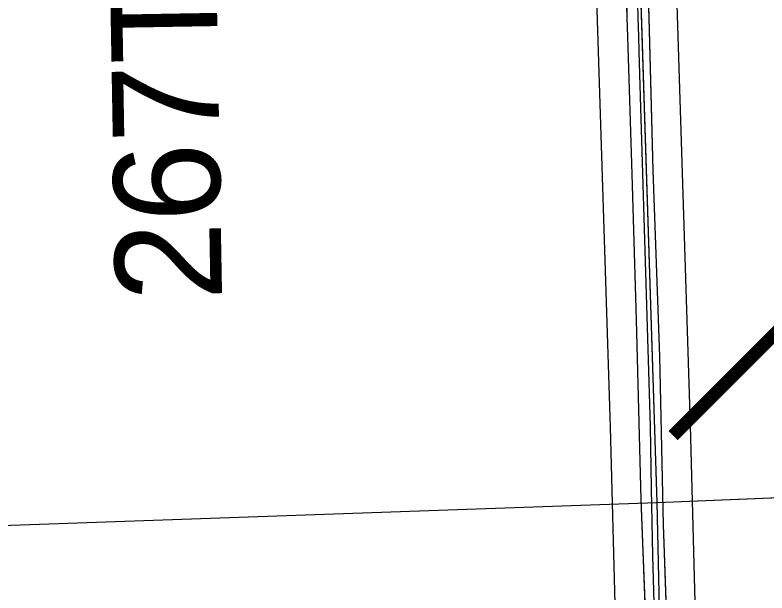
# Model space of a CAD drawing. Extents: x 128.7 to 185.5, y -21.4 to 12.6.
# Drawn here: x 150.709 to 151.274, y -7.251 to -6.817 of the extents above; entities that cross this region are included whole.
import ezdxf

# ---------------------------------------------------------------- set-up
doc = ezdxf.new("R2010")
doc.units = 0
for name, color, linetype in [('tdCoDivCarto', 7, 'Continuous'), ('tdCoPriCL', 7, 'Continuous'), ('tdCoPriDiv', 7, 'Continuous'), ('tdCoPrimary', 7, 'Continuous'), ('tdCoSecRdTxt', 7, 'Continuous'), ('tdCoSectLine', 7, 'Continuous'), ('tdCoSectLinePart', 7, 'Continuous'), ('tdStHwyPriRefPost1', 7, 'Continuous')]:
    doc.layers.add(name, color=color, linetype=linetype)

msp = doc.modelspace()

# ---------------------------------------------------------------- linework, layer by layer
at = {"layer": 'tdCoDivCarto'}
for p, q in [((151.16839, -6.80003), (151.16897, -6.81912)), ((151.18561, -6.81918), (151.18516, -6.802)), ((151.16897, -6.81912), (151.16941, -6.83333)), ((151.16897, -6.81912), (151.16941, -6.83333)), ((151.1876, -6.89514), (151.18561, -6.81918)), ((151.1876, -6.89514), (151.18561, -6.81918)), ((151.16941, -6.83333), (151.17258, -6.93665)), ((151.18861, -6.93369), (151.1876, -6.89514)), ((151.19354, -7.07327), (151.18861, -6.93369)), ((151.17258, -6.93665), (151.17578, -7.04614)), ((151.17578, -7.04614), (151.17948, -7.18104)), ((151.1965, -7.19978), (151.19354, -7.07327)), ((151.17948, -7.18104), (151.18516, -7.33171)), ((151.20119, -7.33467), (151.1965, -7.19978))]:
    msp.add_line(p, q, dxfattribs=at)
for points in [[(150.9889, -6.32356), (150.99256, -6.32753), (151.03571, -6.38104), (151.06111, -6.41927), (151.08528, -6.46316), (151.1018, -6.4972), (151.11734, -6.53419), (151.13016, -6.57044), (151.14743, -6.62864), (151.15655, -6.67352), (151.16173, -6.70311), (151.16543, -6.73591), (151.1674, -6.76698), (151.16839, -6.80003), (151.16897, -6.81912)], [(150.9889, -6.32356), (150.99256, -6.32753), (151.03571, -6.38104), (151.06111, -6.41927), (151.08528, -6.46316), (151.1018, -6.4972), (151.11734, -6.53419), (151.13016, -6.57044), (151.14743, -6.62864), (151.15655, -6.67352), (151.16173, -6.70311), (151.16543, -6.73591), (151.1674, -6.76698), (151.16839, -6.80003), (151.16897, -6.81912)], [(150.9889, -6.32356), (150.99256, -6.32753), (151.03571, -6.38104), (151.06111, -6.41927), (151.08528, -6.46316), (151.1018, -6.4972), (151.11734, -6.53419), (151.13016, -6.57044), (151.14743, -6.62864), (151.15655, -6.67352), (151.16173, -6.70311), (151.16543, -6.73591), (151.1674, -6.76698), (151.16839, -6.80003), (151.16897, -6.81912)], [(151.18559, -6.81865), (151.18516, -6.802), (151.18392, -6.76674), (151.18387, -6.7656)], [(151.18561, -6.81918), (151.18516, -6.802), (151.18392, -6.76674), (151.18389, -6.76614)], [(151.18561, -6.81918), (151.18516, -6.802), (151.18392, -6.76674), (151.18389, -6.76614)], [(151.16897, -6.81912), (151.16941, -6.83333)], [(151.16897, -6.81912), (151.16941, -6.83333)], [(151.18758, -6.89462), (151.18559, -6.81865)], [(151.1876, -6.89514), (151.18561, -6.81918)], [(151.16941, -6.83333), (151.17258, -6.93665), (151.17578, -7.04614), (151.17948, -7.18104), (151.18516, -7.33171), (151.18861, -7.47302), (151.1928, -7.61432), (151.19675, -7.75366), (151.19823, -7.8592), (151.19527, -7.96377), (151.19107, -8.092), (151.18713, -8.21161), (151.18584, -8.25976)], [(151.16941, -6.83333), (151.17258, -6.93665), (151.17578, -7.04614), (151.17948, -7.18104), (151.18516, -7.33171), (151.18861, -7.47302), (151.1928, -7.61432), (151.19675, -7.75366), (151.19823, -7.8592), (151.19527, -7.96377), (151.19107, -8.092), (151.18713, -8.21161), (151.18584, -8.25976)], [(151.16941, -6.83333), (151.17258, -6.93665), (151.17578, -7.04614), (151.17948, -7.18104), (151.18516, -7.33171), (151.18861, -7.47302), (151.1928, -7.61432), (151.19675, -7.75366), (151.19823, -7.8592), (151.19527, -7.96377), (151.19107, -8.092), (151.18713, -8.21161), (151.18584, -8.25976)], [(151.20182, -8.26017), (151.20242, -8.23602), (151.20686, -8.10137), (151.21105, -7.9761), (151.2145, -7.8343), (151.21302, -7.75662), (151.20834, -7.60841), (151.20439, -7.46266), (151.20119, -7.33467), (151.1965, -7.19978), (151.19354, -7.07327), (151.18861, -6.93369), (151.18758, -6.89462)], [(151.20181, -8.26068), (151.20242, -8.23602), (151.20686, -8.10137), (151.21105, -7.9761), (151.2145, -7.8343), (151.21302, -7.75662), (151.20834, -7.60841), (151.20439, -7.46266), (151.20119, -7.33467), (151.1965, -7.19978), (151.19354, -7.07327), (151.18861, -6.93369), (151.1876, -6.89514)], [(151.20181, -8.26068), (151.20242, -8.23602), (151.20686, -8.10137), (151.21105, -7.9761), (151.2145, -7.8343), (151.21302, -7.75662), (151.20834, -7.60841), (151.20439, -7.46266), (151.20119, -7.33467), (151.1965, -7.19978), (151.19354, -7.07327), (151.18861, -6.93369), (151.1876, -6.89514)]]:
    msp.add_lwpolyline(points, dxfattribs=at)
at = {"layer": 'tdCoPriCL'}
msp.add_lwpolyline([(151.19749, -7.54352), (151.18848, -7.2232), (151.18728, -7.17271), (151.18656, -7.126), (151.17973, -6.89481), (151.1787, -6.86141), (151.17819, -6.84416), (151.17795, -6.83305), (151.17745, -6.81885), (151.17713, -6.80843)], dxfattribs=at)
at = {"layer": 'tdCoPriDiv'}
for points in [[(150.16698, -4.99093), (150.48114, -5.54833), (150.71583, -5.96111), (150.74784, -6.00932), (150.76072, -6.02717), (150.83758, -6.11088), (150.94359, -6.21784), (150.97116, -6.24681), (151.00051, -6.2795), (151.01779, -6.29638), (151.03975, -6.32098), (151.08138, -6.38074), (151.12005, -6.44609), (151.14142, -6.49189), (151.16808, -6.56009), (151.19013, -6.64367), (151.19848, -6.68952), (151.20465, -6.75354), (151.21655, -7.12533), (151.22748, -7.54254)], [(151.16751, -7.5445), (151.15656, -7.12668), (151.14481, -6.75795), (151.13892, -6.69738), (151.13142, -6.65615), (151.11108, -6.57901), (151.08598, -6.51486), (151.06708, -6.47434), (151.03098, -6.4133), (150.99381, -6.35978), (150.97382, -6.3373), (150.95786, -6.32171), (150.92653, -6.28695), (150.9005, -6.2596), (150.79441, -6.15259), (150.71414, -6.06516), (150.6985, -6.04348), (150.6647, -5.99257), (150.42892, -5.57789), (150.115, -5.02096)]]:
    msp.add_lwpolyline(points, dxfattribs=at)
at = {"layer": 'tdCoPrimary'}
for p, q in [((151.16897, -6.81912), (151.16941, -6.83333)), ((151.16897, -6.81912), (151.16941, -6.83333)), ((151.1876, -6.89514), (151.18561, -6.81918)), ((151.1876, -6.89514), (151.18561, -6.81918))]:
    msp.add_line(p, q, dxfattribs=at)
for points in [[(150.9889, -6.32356), (150.99256, -6.32753), (151.03571, -6.38104), (151.06111, -6.41927), (151.08528, -6.46316), (151.1018, -6.4972), (151.11734, -6.53419), (151.13016, -6.57044), (151.14743, -6.62864), (151.15655, -6.67352), (151.16173, -6.70311), (151.16543, -6.73591), (151.1674, -6.76698), (151.16839, -6.80003), (151.16897, -6.81912)], [(150.9889, -6.32356), (150.99256, -6.32753), (151.03571, -6.38104), (151.06111, -6.41927), (151.08528, -6.46316), (151.1018, -6.4972), (151.11734, -6.53419), (151.13016, -6.57044), (151.14743, -6.62864), (151.15655, -6.67352), (151.16173, -6.70311), (151.16543, -6.73591), (151.1674, -6.76698), (151.16839, -6.80003), (151.16897, -6.81912)], [(151.18561, -6.81918), (151.18516, -6.802), (151.18392, -6.76674), (151.18389, -6.76614)], [(151.18561, -6.81918), (151.18516, -6.802), (151.18392, -6.76674), (151.18389, -6.76614)], [(151.16839, -6.80003), (151.16897, -6.81912), (151.16941, -6.83333), (151.17258, -6.93665), (151.17578, -7.04614), (151.17948, -7.18104), (151.18516, -7.33171)], [(151.20119, -7.33467), (151.1965, -7.19978), (151.19354, -7.07327), (151.18861, -6.93369), (151.1876, -6.89514), (151.18561, -6.81918), (151.18516, -6.802)], [(151.16941, -6.83333), (151.17258, -6.93665), (151.17578, -7.04614), (151.17948, -7.18104), (151.18516, -7.33171), (151.18861, -7.47302), (151.1928, -7.61432), (151.19675, -7.75366), (151.19823, -7.8592), (151.19527, -7.96377), (151.19107, -8.092), (151.18713, -8.21161), (151.18584, -8.25976)], [(151.16941, -6.83333), (151.17258, -6.93665), (151.17578, -7.04614), (151.17948, -7.18104), (151.18516, -7.33171), (151.18861, -7.47302), (151.1928, -7.61432), (151.19675, -7.75366), (151.19823, -7.8592), (151.19527, -7.96377), (151.19107, -8.092), (151.18713, -8.21161), (151.18584, -8.25976)], [(151.20181, -8.26068), (151.20242, -8.23602), (151.20686, -8.10137), (151.21105, -7.9761), (151.2145, -7.8343), (151.21302, -7.75662), (151.20834, -7.60841), (151.20439, -7.46266), (151.20119, -7.33467), (151.1965, -7.19978), (151.19354, -7.07327), (151.18861, -6.93369), (151.1876, -6.89514)], [(151.20181, -8.26068), (151.20242, -8.23602), (151.20686, -8.10137), (151.21105, -7.9761), (151.2145, -7.8343), (151.21302, -7.75662), (151.20834, -7.60841), (151.20439, -7.46266), (151.20119, -7.33467), (151.1965, -7.19978), (151.19354, -7.07327), (151.18861, -6.93369), (151.1876, -6.89514)]]:
    msp.add_lwpolyline(points, dxfattribs=at)
at = {"layer": 'tdCoSectLine'}
for points in [[(151.15931, -6.18027), (151.19151, -7.18339)], [(151.19151, -7.18339), (152.18812, -7.14239)], [(150.18538, -7.21857), (151.19151, -7.18339)], [(151.19151, -7.18339), (151.2135, -8.17802)]]:
    msp.add_lwpolyline(points, dxfattribs=at)
at = {"layer": 'tdCoSectLinePart'}
for points in [[(151.17046, -6.52765), (151.19151, -7.18339)], [(151.19151, -7.18339), (151.65846, -7.16418)], [(150.51346, -7.20709), (151.19151, -7.18339)], [(151.19151, -7.18339), (151.2135, -8.17802)]]:
    msp.add_lwpolyline(points, dxfattribs=at)

# ---------------------------------------------------------------- texts
at = {"layer": 'tdCoSecRdTxt'}
msp.add_text('267TH AVE', height=0.08, rotation=91, dxfattribs=at).set_placement((150.86495, -7.03134))
at = {"layer": 'tdStHwyPriRefPost1'}
msp.add_text('‒‒142', height=0.1, rotation=45, dxfattribs=at).set_placement((151.2297, -7.15904))

doc.saveas('drawing.dxf')
